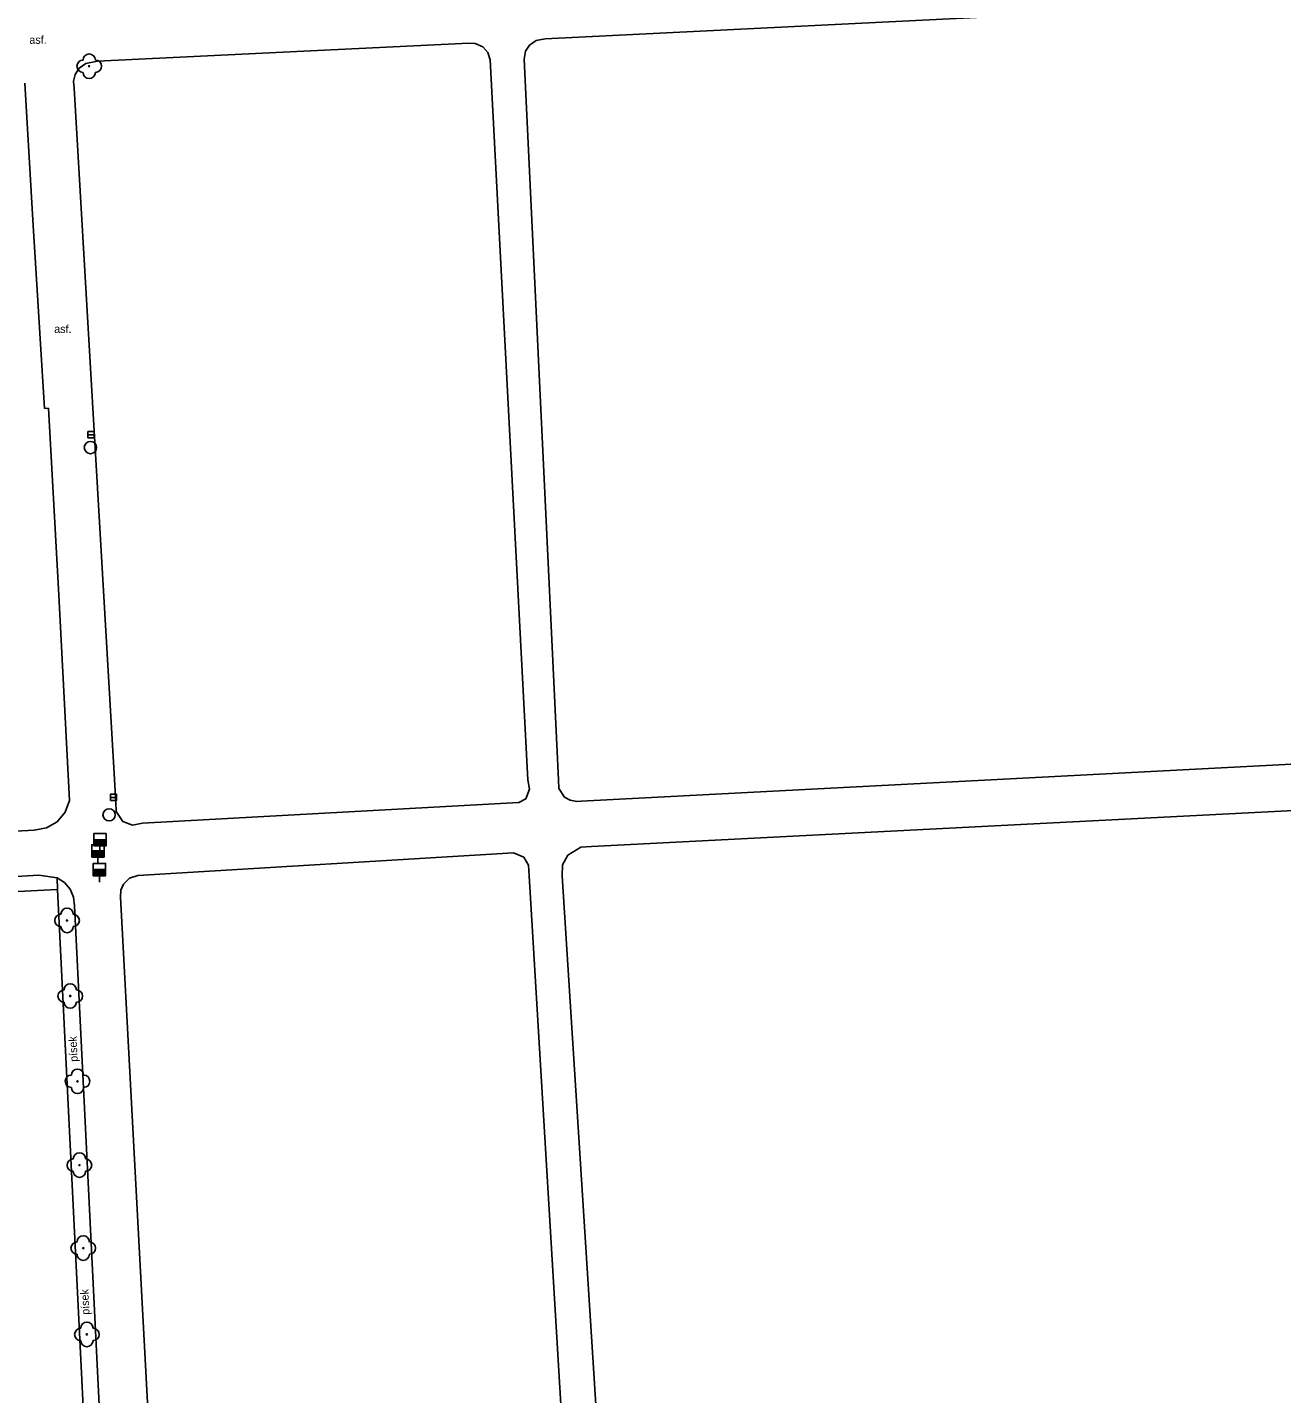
# Model space of a CAD drawing. Extents: x -599951 to -598963, y -1164095 to -1162939.
# Drawn here: x -599661.9 to -599560, y -1163692.1 to -1163581.1 of the extents above; entities that cross this region are included whole.
import ezdxf

# ---------------------------------------------------------------- set-up
doc = ezdxf.new("R2010")
doc.units = 0
for name, color, linetype in [('Level 11', 7, 'Continuous'), ('Level 22', 7, 'Continuous'), ('Level 27', 7, 'Continuous'), ('Level 28', 7, 'Continuous'), ('Level 40', 7, 'Continuous'), ('Level 54', 7, 'Continuous')]:
    doc.layers.add(name, color=color, linetype=linetype)

msp = doc.modelspace()

# ---------------------------------------------------------------- linework, layer by layer
at = {"layer": 'Level 11'}
for points in [[(-599661.45, -1163597.14), (-599662.12, -1163585.6)], [(-599660.2, -1163611.99), (-599660.51, -1163612.01), (-599661.45, -1163597.14)], [(-599659.37, -1163627.19), (-599660.2, -1163611.99)], [(-599658.5, -1163643.87), (-599659.37, -1163627.19)], [(-599658.5, -1163643.87), (-599658.85, -1163644.81), (-599659.49, -1163645.59), (-599660.36, -1163646.09)], [(-599670.35, -1163646.75), (-599661.35, -1163646.28)], [(-599661.35, -1163646.28), (-599660.36, -1163646.09)], [(-599660.97, -1163649.94), (-599670.3, -1163650.46)], [(-599659.48, -1163650.15), (-599660.97, -1163649.94)], [(-599659.46, -1163651.09), (-599670.24, -1163651.64)], [(-599656.33, -1163714.26), (-599657.31, -1163694.74), (-599659.46, -1163651.09), (-599659.48, -1163650.15)], [(-599659.48, -1163650.15), (-599658.89, -1163650.54), (-599658.44, -1163651.08), (-599658.16, -1163651.73), (-599658.08, -1163652.43)], [(-599655.99, -1163694.6), (-599658.08, -1163652.43)]]:
    msp.add_lwpolyline(points, dxfattribs=at)
at = {"layer": 'Level 22'}
for centre in [(-599656.89, -1163584.21), (-599658.69, -1163653.61), (-599658.43, -1163659.75), (-599657.84, -1163666.68), (-599657.68, -1163673.49), (-599657.37, -1163680.23), (-599657.08, -1163687.24)]:
    msp.add_circle(centre, 0.05, dxfattribs=at)
for centre, start, end in [((-599656.89, -1163583.71), 0, 180), ((-599657.39, -1163584.21), 90, 270), ((-599656.39, -1163584.21), 270, 90), ((-599656.89, -1163584.71), 180, 0), ((-599659.19, -1163653.61), 90, 270), ((-599658.69, -1163653.11), 0, 180), ((-599658.19, -1163653.61), 270, 90), ((-599658.69, -1163654.11), 180, 0), ((-599658.43, -1163659.25), 0, 180), ((-599658.93, -1163659.75), 90, 270), ((-599657.93, -1163659.75), 270, 90), ((-599658.43, -1163660.25), 180, 0), ((-599658.34, -1163666.68), 90, 270), ((-599657.84, -1163666.18), 0, 180), ((-599657.34, -1163666.68), 270, 90), ((-599657.84, -1163667.18), 180, 0), ((-599658.18, -1163673.49), 90, 270), ((-599657.68, -1163672.99), 0, 180), ((-599657.18, -1163673.49), 270, 90), ((-599657.68, -1163673.99), 180, 0), ((-599657.87, -1163680.23), 90, 270), ((-599657.37, -1163679.73), 0, 180), ((-599656.87, -1163680.23), 270, 90), ((-599657.37, -1163680.73), 180, 0), ((-599657.08, -1163686.74), 0, 180), ((-599657.58, -1163687.24), 90, 270), ((-599657.08, -1163687.74), 180, 0), ((-599656.58, -1163687.24), 270, 90)]:
    msp.add_arc(centre, 0.5, start, end, dxfattribs=at)
at = {"layer": 'Level 27'}
for p, q in [((-599656.99, -1163614.15), (-599656.49, -1163614.15)), ((-599655.16, -1163643.61), (-599654.66, -1163643.61))]:
    msp.add_line(p, q, dxfattribs=at)
for points in [[(-599656.99, -1163614.4), (-599656.49, -1163614.4), (-599656.49, -1163613.9), (-599656.99, -1163613.9)], [(-599655.16, -1163643.86), (-599654.66, -1163643.86), (-599654.66, -1163643.36), (-599655.16, -1163643.36)]]:
    msp.add_lwpolyline(points, close=True, dxfattribs=at)
for centre in [(-599656.79, -1163615.19), (-599655.27, -1163645.03)]:
    msp.add_circle(centre, 0.5, dxfattribs=at)
at = {"layer": 'Level 28'}
for p, q in [((-599656.52, -1163647.06), (-599655.52, -1163647.06)), ((-599656.52, -1163647.11), (-599655.52, -1163647.11)), ((-599656.52, -1163647.16), (-599655.52, -1163647.16)), ((-599656.52, -1163647.21), (-599655.52, -1163647.21)), ((-599656.52, -1163647.26), (-599655.52, -1163647.26)), ((-599656.52, -1163647.31), (-599655.52, -1163647.31)), ((-599656.52, -1163647.36), (-599655.52, -1163647.36)), ((-599656.52, -1163647.41), (-599655.52, -1163647.41)), ((-599656.52, -1163647.46), (-599655.52, -1163647.46)), ((-599656.52, -1163647.51), (-599655.52, -1163647.51)), ((-599656.02, -1163647.56), (-599656.02, -1163648.09)), ((-599656.68, -1163647.96), (-599655.68, -1163647.96)), ((-599656.68, -1163648.01), (-599655.68, -1163648.01)), ((-599656.68, -1163648.06), (-599655.68, -1163648.06)), ((-599656.68, -1163648.11), (-599655.68, -1163648.11)), ((-599656.68, -1163648.16), (-599655.68, -1163648.16)), ((-599656.68, -1163648.21), (-599655.68, -1163648.21)), ((-599656.68, -1163648.26), (-599655.68, -1163648.26)), ((-599656.68, -1163648.31), (-599655.68, -1163648.31)), ((-599656.68, -1163648.36), (-599655.68, -1163648.36)), ((-599656.68, -1163648.41), (-599655.68, -1163648.41)), ((-599656.18, -1163648.46), (-599656.18, -1163648.99)), ((-599656.56, -1163649.48), (-599655.56, -1163649.48)), ((-599656.56, -1163649.53), (-599655.56, -1163649.53)), ((-599656.56, -1163649.58), (-599655.56, -1163649.58)), ((-599656.56, -1163649.63), (-599655.56, -1163649.63)), ((-599656.56, -1163649.68), (-599655.56, -1163649.68)), ((-599656.56, -1163649.73), (-599655.56, -1163649.73)), ((-599656.56, -1163649.78), (-599655.56, -1163649.78)), ((-599656.56, -1163649.83), (-599655.56, -1163649.83)), ((-599656.56, -1163649.88), (-599655.56, -1163649.88)), ((-599656.56, -1163649.93), (-599655.56, -1163649.93)), ((-599656.06, -1163649.98), (-599656.06, -1163650.51))]:
    msp.add_line(p, q, dxfattribs=at)
for points in [[(-599656.52, -1163647.56), (-599655.52, -1163647.56), (-599655.52, -1163646.56), (-599656.52, -1163646.56)], [(-599656.68, -1163648.46), (-599655.68, -1163648.46), (-599655.68, -1163647.46), (-599656.68, -1163647.46)], [(-599656.56, -1163649.98), (-599655.56, -1163649.98), (-599655.56, -1163648.98), (-599656.56, -1163648.98)]]:
    msp.add_lwpolyline(points, close=True, dxfattribs=at)
at = {"layer": 'Level 54'}
for points in [[(-599619.85, -1163581.99), (-599560.69, -1163579.05)], [(-599621.13, -1163582.51), (-599620.58, -1163582.13)], [(-599620.58, -1163582.13), (-599619.85, -1163581.99)], [(-599656.22, -1163583.79), (-599626.04, -1163582.33)], [(-599626.04, -1163582.33), (-599625.54, -1163582.36)], [(-599625.54, -1163582.36), (-599624.92, -1163582.65)], [(-599624.92, -1163582.65), (-599624.5, -1163583.11)], [(-599624.5, -1163583.11), (-599624.3, -1163583.69)], [(-599621.54, -1163583.63), (-599621.44, -1163582.99)], [(-599621.44, -1163582.99), (-599621.13, -1163582.51)], [(-599658.02, -1163584.88), (-599657.71, -1163584.37)], [(-599657.71, -1163584.37), (-599657.16, -1163583.98)], [(-599657.16, -1163583.98), (-599656.22, -1163583.79)], [(-599624.3, -1163583.69), (-599621.25, -1163642.19)], [(-599618.77, -1163642.2), (-599621.54, -1163583.63)], [(-599658.17, -1163585.44), (-599658.02, -1163584.88)], [(-599658.12, -1163586), (-599658.17, -1163585.44)], [(-599654.72, -1163644.01), (-599658.12, -1163586)], [(-599557.63, -1163640.82), (-599616.93, -1163643.93)], [(-599621.25, -1163642.19), (-599621.12, -1163642.95)], [(-599618.72, -1163642.88), (-599618.77, -1163642.2)], [(-599621.12, -1163642.95), (-599621.42, -1163643.73)], [(-599618.26, -1163643.59), (-599618.72, -1163642.88)], [(-599654.71, -1163644.77), (-599654.72, -1163644.01)], [(-599621.99, -1163644.04), (-599652.56, -1163645.7)], [(-599621.42, -1163643.73), (-599621.99, -1163644.04)], [(-599617.82, -1163643.84), (-599618.26, -1163643.59)], [(-599617.26, -1163643.96), (-599617.82, -1163643.84)], [(-599616.93, -1163643.93), (-599617.26, -1163643.96)], [(-599654.16, -1163645.58), (-599654.71, -1163644.77)], [(-599653.38, -1163645.87), (-599654.16, -1163645.58)], [(-599616.09, -1163647.61), (-599557.42, -1163644.59)], [(-599652.56, -1163645.7), (-599653.38, -1163645.87)], [(-599618.01, -1163648.32), (-599616.95, -1163647.65)], [(-599616.95, -1163647.65), (-599616.09, -1163647.61)], [(-599652.94, -1163649.96), (-599622.43, -1163648.11)], [(-599622.43, -1163648.11), (-599621.58, -1163648.48)], [(-599621.58, -1163648.48), (-599621.19, -1163649.12)], [(-599618.43, -1163649.08), (-599618.01, -1163648.32)], [(-599653.62, -1163650.18), (-599652.94, -1163649.96)], [(-599621.19, -1163649.12), (-599621.15, -1163649.99)], [(-599621.15, -1163649.99), (-599617.72, -1163706.94)], [(-599618.47, -1163649.99), (-599618.43, -1163649.08)], [(-599614.77, -1163707.84), (-599618.47, -1163649.99)], [(-599654.32, -1163651.15), (-599654.1, -1163650.67)], [(-599654.1, -1163650.67), (-599653.62, -1163650.18)], [(-599654.34, -1163651.72), (-599654.32, -1163651.15)], [(-599652.07, -1163694.31), (-599654.34, -1163651.72)]]:
    msp.add_lwpolyline(points, dxfattribs=at)

# ---------------------------------------------------------------- texts
at = {"layer": 'Level 40'}
for p in [(-599661.75, -1163582.39), (-599659.73, -1163605.88)]:
    msp.add_text('asf.', height=0.65, dxfattribs=at).set_placement(p)
for p in [(-599657.82, -1163665.08), (-599656.86, -1163685.63)]:
    msp.add_text('písek', height=0.65, rotation=92.792, dxfattribs=at).set_placement(p)

doc.saveas('drawing.dxf')
